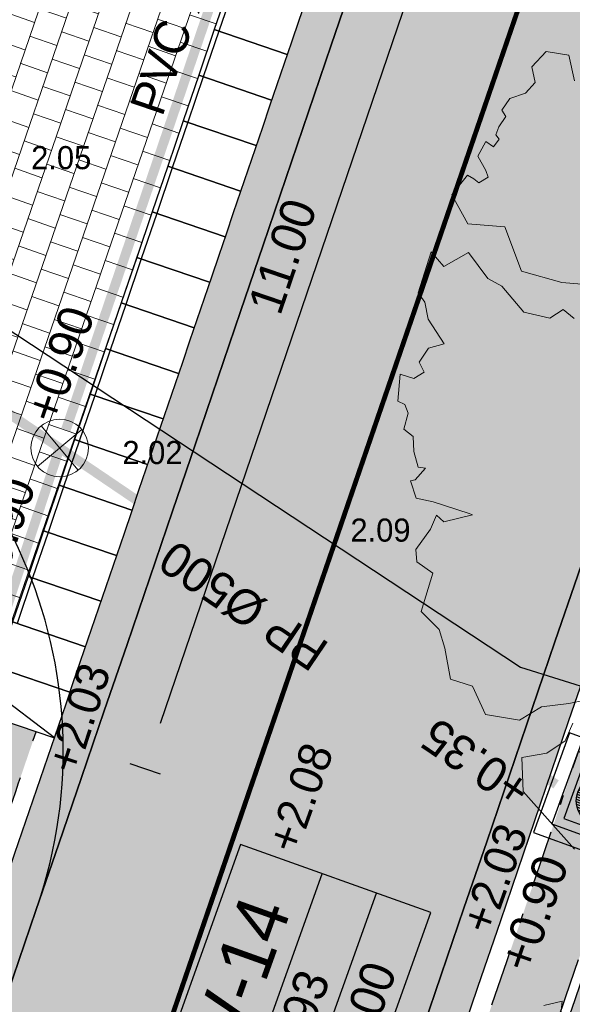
# Model space of a CAD drawing. Header units: metres. Extents: x 134157 to 138734, y 451157 to 455772.
# Tile 845 of 1056: x 136721 to 136727, y 454245 to 454255. Entities that reach past the tile are written whole.
import ezdxf
from ezdxf import colors
from ezdxf.entities.mleader import LeaderData, LeaderLine
from ezdxf.enums import TextEntityAlignment as Align
from ezdxf.math import Vec2, Vec3

# ---------------------------------------------------------------- set-up
doc = ezdxf.new("R2010")
doc.units = ezdxf.units.M
for name, pattern in [('CENTER__G5', [2.4, 1.5, -0.3, 0.3, -0.3]), ('DASHDOT__G2', [1.2, 0.6, -0.3, 0, -0.3]), ('HIDDEN', [9.524999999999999, 6.35, -3.175]), ('HIDDEN__G5', [1.125, 0.75, -0.375]), ('TR18X20__G2', [2.5999999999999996, 1, -0.4, 0, -0.4, 0, -0.4, 0, -0.4])]:
    doc.linetypes.add(name, pattern=pattern)
doc.layers.add('-DR-alg-hulplijnen', color=210, linetype='Continuous', plot=False)
doc.layers.add('-DR-alg-hulplijnen aandachtspunten', color=210, linetype='Continuous', plot=False)
doc.layers.add('-DR-alg-hulplijnen kantverharding asflast nieuwe fietsstraat', color=7, linetype='Continuous', true_color=0xff9429, plot=False)
for name, color, linetype, lineweight in [('-DR-bs-boom', 253, 'Continuous', 13), ('-DR-nw-rio-HWA 160 mm inlaat', 170, 'HIDDEN', 13), ('-DR-nw-vh-arc-dubbelklinkers inritten', 253, 'Continuous', 9), ('-DR-nw-vh-arc-tegels 300x300x45', 253, 'Continuous', 9)]:
    doc.layers.add(name, color=color, linetype=linetype, lineweight=lineweight)
for name, color, linetype in [('-DR-bs-rio-DWA Jutfaseweg', 253, 'Continuous'), ('-DR-bs-txt-hoogtemaat', 253, 'Continuous'), ('-DR-nw-maatvoering', 3, 'Continuous'), ('-DR-nw-rio-HWA 160', 170, 'CENTER__G5'), ('-DR-nw-rio-HWA 500 indicatief', 170, 'Continuous'), ('-DR-nw-rio-HWA putnummer @ 0.2', 170, 'Continuous'), ('-DR-nw-rio-HWA txt @ 0.2', 170, 'Continuous'), ('-DR-nw-rio-inspectieput', 2, 'Continuous'), ('-DR-nw-rio-putblock-deksel', 1, 'Continuous'), ('-DR-nw-rio-putblock-schacht', 2, 'Continuous'), ('-DR-nw-txt-hoogtemaat', 2, 'Continuous'), ('-DR-nw-vh-band 10x20 ob', 2, 'HIDDEN__G5'), ('-DR-nw-vh-band 18-20x25', 2, 'TR18X20__G2'), ('-DR-nw-vh-band 5-20x25', 2, 'DASHDOT__G2'), ('-DR-nw-vh-band inritband 800x180x500mm', 2, 'Continuous'), ('-DR-nw-vh-kantverharding', 3, 'Continuous')]:
    doc.layers.add(name, color=color, linetype=linetype)
doc.layers.add('-DR-nw-gr-arc-gras', color=7, linetype='Continuous', true_color=0xb5d5a4)
doc.layers.add('-DR-nw-vh-arc-asfalt fietsstraat rood', color=7, linetype='Continuous', lineweight=9, true_color=0xdfbfc7)
doc.layers.add('-DR-nw-vh-arc-sbs kf bruinrood rabat halfsteens', color=7, linetype='Continuous', lineweight=9, true_color=0xb88485)
doc.layers.add('-DR-nw-vh-arc-halfverharding stabilizer', color=7, linetype='Continuous', lineweight=9, true_color=0xe2e1c1, transparency=0.1)
doc.layers.add('-DR-nw-vh-kantverharding halfverharding stabilizer', color=7, linetype='Continuous', true_color=0xe2e1c1, transparency=0.1)
doc.styles.add('CE', font='txt', dxfattribs={"height": 1.8})
doc.styles.add('CiCom Engineering', font='txt', dxfattribs={"height": 1.8})
doc.styles.add('Drong', font='txt', dxfattribs={"height": 1.8})
doc.dimstyles.new('Drong', dxfattribs={"dimtxt": 1.8, "dimasz": 2.5, "dimexe": 0, "dimexo": 0, "dimgap": 0.9, "dimtad": 1, "dimzin": 0, "dimdsep": 46, "dimtxsty": 'Drong', "dimblk": 'dimblk-wit', "dimcen": 0, "dimse1": 1, "dimse2": 1, "dimclrd": 256, "dimclre": 1, "dimclrt": 7, "dimadec": 0, "dimazin": 0, "dimtfac": 1, "dimtmove": 0, "dimatfit": 3, "dimfxl": 1, "dimtolj": 1, "dimtzin": 0, "dimarcsym": 0})
pattern_1 = [(115.3356253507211, (136419.7180158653, 453326.2367068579), (-0.2236810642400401, -0.1059037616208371), [0.06, -0.187485]), (205.3356253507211, (136419.7180158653, 453326.2367068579), (0.1059037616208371, -0.22368106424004), [0.06, -0.187485])]

# ---------------------------------------------------------------- blocks, each defined once
blk = doc.blocks.new('Boom bestaand 1')
for points in [[(-0.4705966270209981, 0.1320260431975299), (-0.4840167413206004, 0.1397921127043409), (-0.4882547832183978, 0.1171998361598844)], [(-0.4169567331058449, -0.1934470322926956), (-0.4393239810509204, -0.1892550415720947), (-0.4502279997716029, -0.2060228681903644), (-0.4429587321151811, -0.2225112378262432), (-0.4293484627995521, -0.2253992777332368), (-0.4239762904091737, -0.2366267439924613), (-0.4254414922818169, -0.2510271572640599), (-0.418848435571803, -0.2612782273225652), (-0.4122553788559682, -0.2603019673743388), (-0.4066391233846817, -0.2695767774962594), (-0.4012669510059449, -0.2747023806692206), (-0.3966274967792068, -0.2734819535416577), (-0.3924762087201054, -0.2805602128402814), (-0.3993135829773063, -0.2847094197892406), (-0.3905228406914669, -0.2961809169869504), (-0.3763599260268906, -0.2947164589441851), (-0.3702552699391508, -0.2952046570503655), (-0.3690343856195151, -0.3047234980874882), (-0.3739181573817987, -0.307164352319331), (-0.3790460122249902, -0.3110695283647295), (-0.3685879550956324, -0.3301182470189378), (-0.3402060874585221, -0.3273904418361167), (-0.3249566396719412, -0.2991245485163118), (-0.2839884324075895, -0.301203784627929), (-0.2610645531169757, -0.2728350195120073), (-0.2463278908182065, -0.2450116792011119)], [(-0.2283163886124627, -0.2755626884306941), (-0.2392323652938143, -0.2810182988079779), (-0.2370492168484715, -0.2946571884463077), (-0.2506941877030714, -0.313205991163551), (-0.2790760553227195, -0.3219349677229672), (-0.2898422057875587, -0.3303738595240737), (-0.3172829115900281, -0.3367933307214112), (-0.3145534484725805, -0.3612149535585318), (-0.3303818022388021, -0.3661248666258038), (-0.3025457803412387, -0.3906749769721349), (-0.2927212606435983, -0.3884927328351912), (-0.2779845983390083, -0.3917659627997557), (-0.2528775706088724, -0.3874016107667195), (-0.2548309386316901, -0.4015582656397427), (-0.2470641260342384, -0.4137096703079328), (-0.2372707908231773, -0.4130346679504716), (-0.235920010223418, -0.4234984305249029), (-0.2440246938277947, -0.4329495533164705), (-0.2234253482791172, -0.4440884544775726), (-0.2183598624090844, -0.4397003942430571), (-0.2102551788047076, -0.4400378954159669), (-0.1991112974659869, -0.448814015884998), (-0.1899934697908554, -0.4440884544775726), (-0.1778364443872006, -0.4484763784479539), (-0.1639910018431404, -0.4505016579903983), (-0.1606139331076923, -0.4451010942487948), (-0.1548731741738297, -0.4572524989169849), (-0.1555486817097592, -0.4613030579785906), (-0.1400145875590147, -0.4626531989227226), (-0.1312346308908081, -0.4505016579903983), (-0.1096221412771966, -0.4258612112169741), (-0.1072582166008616, -0.4238359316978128), (-0.1116481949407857, -0.448814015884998), (-0.1194152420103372, -0.4525269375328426), (-0.1102974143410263, -0.4619780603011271), (-0.09917651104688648, -0.4806846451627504), (-0.0889794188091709, -0.4840821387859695), (-0.07470325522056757, -0.4752485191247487), (-0.04819058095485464, -0.4976722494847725), (-0.02779592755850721, -0.489518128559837), (-0.01080061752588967, -0.4915566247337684), (0.01571205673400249, -0.4976722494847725), (0.02862852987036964, -0.4827231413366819), (0.05582116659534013, -0.4820436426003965), (0.071993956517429, -0.4570290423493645), (0.06901628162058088, -0.4348673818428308), (0.07565379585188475, -0.4119102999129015), (0.07964846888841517, -0.3923569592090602)], [(0.09273351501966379, -0.4155685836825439), (0.1039107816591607, -0.4277820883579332), (0.107454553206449, -0.4465849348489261), (0.1024933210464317, -0.4680038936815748), (0.1298861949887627, -0.4784885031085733), (0.1932751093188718, -0.4575098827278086)]]:
    blk.add_lwpolyline(points)
blk = doc.blocks.new('*U25')
for points in [[(2.58047737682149, 7.572393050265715), (1.823238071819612, 7.830440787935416), (1.661958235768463, 7.357166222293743), (2.419197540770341, 7.099118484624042)], [(1.87056552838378, 7.814312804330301), (1.70928569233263, 7.341038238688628)], [(2.419197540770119, 7.099118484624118), (1.661958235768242, 7.357166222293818), (1.500678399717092, 6.883891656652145), (2.25791770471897, 6.625843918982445)], [(1.709285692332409, 7.341038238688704), (1.54800585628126, 6.867763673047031)], [(2.257917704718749, 6.62584391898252), (1.500678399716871, 6.883891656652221), (1.339398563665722, 6.410617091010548), (2.096637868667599, 6.152569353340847)], [(1.548005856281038, 6.867763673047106), (1.386726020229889, 6.394489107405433)], [(2.096637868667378, 6.152569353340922), (1.3393985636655, 6.410617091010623), (1.178118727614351, 5.93734252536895), (1.935358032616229, 5.679294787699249)], [(1.386726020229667, 6.394489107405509), (1.225446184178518, 5.921214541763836)], [(1.935358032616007, 5.679294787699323), (1.178118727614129, 5.937342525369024), (1.01683889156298, 5.464067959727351), (1.774078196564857, 5.20602022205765)], [(1.225446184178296, 5.921214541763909), (1.064166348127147, 5.447939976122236)], [(1.774078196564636, 5.206020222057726), (1.016838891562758, 5.464067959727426), (0.8555590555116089, 4.990793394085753), (1.612798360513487, 4.732745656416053)], [(1.064166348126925, 5.447939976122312), (0.9028865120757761, 4.974665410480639)], [(1.612798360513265, 4.732745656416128), (0.8555590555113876, 4.990793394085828), (0.6942792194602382, 4.517518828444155), (1.451518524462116, 4.259471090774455)], [(0.9028865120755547, 4.974665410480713), (0.7416066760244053, 4.50139084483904)], [(1.451518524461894, 4.259471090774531), (0.6942792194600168, 4.51751882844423), (0.5329993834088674, 4.044244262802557), (1.290238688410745, 3.786196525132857)], [(0.741606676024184, 4.501390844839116), (0.5803268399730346, 4.028116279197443)], [(1.290238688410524, 3.786196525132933), (0.532999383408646, 4.044244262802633), (0.3717195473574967, 3.57096969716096), (1.128958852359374, 3.31292195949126)], [(0.5803268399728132, 4.028116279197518), (0.4190470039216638, 3.554841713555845)], [(1.128958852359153, 3.312921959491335), (0.3717195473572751, 3.570969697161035), (0.2104397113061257, 3.097695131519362), (0.9676790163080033, 2.839647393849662)], [(0.4190470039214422, 3.55484171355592), (0.2577671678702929, 3.081567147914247)], [(0.967679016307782, 2.839647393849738), (0.2104397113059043, 3.097695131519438), (0.04915987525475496, 2.624420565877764), (0.8063991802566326, 2.366372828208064)], [(0.2577671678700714, 3.081567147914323), (0.0964873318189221, 2.60829258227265)], [(0.8063991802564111, 2.36637282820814), (0.04915987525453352, 2.624420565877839), (-0.1121199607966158, 2.151146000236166), (0.6451193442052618, 1.893098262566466)], [(0.09648733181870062, 2.608292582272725), (-0.0647925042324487, 2.135018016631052)], [(0.6451193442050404, 1.893098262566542), (-0.1121199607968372, 2.151146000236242), (-0.2733997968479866, 1.677871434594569), (0.4838395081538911, 1.419823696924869)], [(-0.06479250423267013, 2.135018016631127), (-0.2260723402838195, 1.661743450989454)], [(0.4838395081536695, 1.419823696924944), (-0.2733997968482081, 1.677871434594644), (-0.4346796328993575, 1.204596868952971), (0.3225596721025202, 0.946549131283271)], [(-0.226072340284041, 1.661743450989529), (-0.3873521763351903, 1.188468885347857)], [(0.3225596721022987, 0.9465491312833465), (-0.4346796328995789, 1.204596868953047), (-0.5959594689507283, 0.7313223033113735), (0.1612798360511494, 0.4732745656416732)], [(0.1612798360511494, 0.4732745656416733), (-0.5959594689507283, 0.7313223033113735), (-0.7572393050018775, 0.2580477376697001), (1.48897709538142e-16, 1.566485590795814e-17)], [(0, 1.83697019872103e-16), (-0.6292719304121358, 0.4785570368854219), (-0.548632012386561, 0.7151943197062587)]]:
    blk.add_lwpolyline(points)
blk = doc.blocks.new('*U569')
at = {"style": 'Drong'}
blk.add_attdef('BOBR', text='', height=1.799999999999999, rotation=75.55082592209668, dxfattribs=at).set_placement((9.899333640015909, 38.41844298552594), align=Align.BOTTOM_RIGHT)
blk.add_attdef('MATERIAAL', text='', height=1.799999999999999, rotation=75.55082592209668, dxfattribs=at).set_placement((0, 0), align=Align.BOTTOM_CENTER)
blk.add_attdef('BOBL', text='', height=1.799999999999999, rotation=75.55082592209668, dxfattribs=at).set_placement((-4.406448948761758, -17.10104072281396), align=Align.BOTTOM_LEFT)
blk = doc.blocks.new('*U564')
at = {"color": 0}
blk.add_lwpolyline([(-8.027079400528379, 0), (8.027079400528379, 0), (8.027079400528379, 10.5), (-8.027079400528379, 10.5)], close=True, dxfattribs=at)
for points in [[(-8.027079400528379, 6), (8.027079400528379, 6)], [(-8.027079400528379, 3), (8.027079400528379, 3)]]:
    blk.add_lwpolyline(points, dxfattribs=at)
at = {"style": 'CiCom Engineering'}
for tag, height, p in [('PUTNUMMER', 2.75, (0, 6.868949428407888)), ('MAAIVELD', 1.8, (0, 3.751255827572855)), ('AFMETING', 1.8, (0, 0.6345319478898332))]:
    blk.add_attdef(tag, text='', height=height, dxfattribs=at).set_placement(p, align=Align.CENTER)
blk = doc.blocks.new('Inlaat')
for points in [[(-0.07071067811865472, 0.07071067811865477), (0.07071067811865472, -0.07071067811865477)], [(0.07071067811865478, 0.07071067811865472), (-0.07071067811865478, -0.07071067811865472)]]:
    blk.add_lwpolyline(points)
at = {"linetype": 'Continuous'}
blk.add_circle((0, 0), 0.1, dxfattribs=at)
blk = doc.blocks.new('dimblk-wit')
at = {"color": 7}
blk.add_line((2.842170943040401e-14, -0.3333333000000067), (-2.842170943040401e-14, 0.3333333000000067), dxfattribs=at)
blk.add_solid([(0, 0), (-0.7999999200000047, 0.1999999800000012), (-0.7999999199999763, -0.1999999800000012)], dxfattribs=at)
blk = doc.blocks.new('*D799')
at = {"layer": '-DR-nw-maatvoering', "lineweight": -2, "transparency": 16777216}
blk.add_line((136722.5379099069, 454248.0183143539), (136725.763506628, 454257.483805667), dxfattribs=at)
at = {"layer": 'Defpoints', "color": 0, "transparency": 16777216}
for p in [(136724.9824080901, 454258.2782186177), (136725.9247864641, 454257.9570802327), (136721.4342516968, 454247.8661781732)]:
    blk.add_point(p, dxfattribs=at)
at = {"layer": '-DR-nw-maatvoering', "lineweight": -2, "transparency": 16777216, "xscale": 0.5, "yscale": 0.5, "zscale": 0.5}
for p, rotation in [((136725.924786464, 454257.9570802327), 71.18220616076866), ((136722.3766300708, 454247.5450397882), 251.1822061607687)]:
    blk.add_blockref('dimblk-wit', p, dxfattribs=dict(at, rotation=rotation))
at = {"layer": '-DR-nw-maatvoering', "color": 7, "transparency": 16777216, "insert": (136723.8064556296, 454252.868372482), "char_height": 0.36, "attachment_point": 5, "rotation": 71.18220616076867, "style": 'Drong'}
blk.add_mtext('\\A1;11.00', dxfattribs=at)
blk = doc.blocks.new('*U2066')
at = {"layer": '-DR-nw-rio-putblock-deksel', "color": 0, "ltscale": 0.5}
for p, q in [((-0.1477255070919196, 0.1493380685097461), (-0.1473761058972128, 0.2137042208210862)), ((-0.1231045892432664, 0.1244483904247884), (-0.1225377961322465, 0.2288621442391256)), ((-0.0984836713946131, 0.09955871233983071), (-0.0977184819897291, 0.240520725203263)), ((-0.07386275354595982, 0.07466903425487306), (-0.07291546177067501, 0.2491776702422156)), ((-0.04924183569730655, 0.04977935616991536), (-0.04812704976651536, 0.2551435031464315)), ((-0.02462091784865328, 0.02488967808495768), (-0.02335221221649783, 0.258608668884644)), ((0, 0), (0.001409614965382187, 0.2596770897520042)), ((0.02488727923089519, 0.02417900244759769), (0.02615861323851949, 0.258382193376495)), ((0.04977695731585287, 0.04879992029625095), (0.05089460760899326, 0.2546917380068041)), ((0.07466663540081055, 0.07342083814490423), (0.07561704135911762, 0.2485031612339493)), ((0.09955631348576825, 0.09804175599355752), (0.1003248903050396, 0.2396277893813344)), ((0.1244459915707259, 0.1226626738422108), (0.1250164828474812, 0.227757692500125)), ((0.1493356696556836, 0.1472835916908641), (0.1496891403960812, 0.2123994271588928)), ((-0.1845535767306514, -0.1830002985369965), (0.1849930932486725, 0.1825559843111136)), ((-0.182558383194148, 0.1845511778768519), (0.1829978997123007, -0.1849954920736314)), ((-0.172346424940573, 0.1742277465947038), (-0.1722379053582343, 0.1942190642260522)), ((0.1742253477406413, 0.1719045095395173), (0.1743384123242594, 0.1927330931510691)), ((-0.1003263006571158, -0.2398875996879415), (-0.09956111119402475, -0.09892558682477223)), ((-0.07561872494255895, -0.2488133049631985), (-0.07467143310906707, -0.07430466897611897)), ((-0.05089654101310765, -0.2550478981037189), (-0.04978175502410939, -0.04968375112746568)), ((-0.02616078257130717, -0.2587818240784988), (-0.02489207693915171, -0.0250628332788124)), ((-0.00141201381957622, -0.2601190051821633), (-2.398854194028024e-06, -0.0004419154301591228)), ((0.02334958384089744, -0.2590928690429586), (0.02462091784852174, -0.02488967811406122)), ((0.04812418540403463, -0.255671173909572), (0.04924183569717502, -0.0497793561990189)), ((0.07291234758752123, -0.2497513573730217), (0.07386275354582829, -0.0746690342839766)), ((0.0977150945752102, -0.2411447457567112), (0.09848367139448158, -0.09955871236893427)), ((-0.1743386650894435, -0.1927796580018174), (-0.1742301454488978, -0.1727883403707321)), ((-0.1496898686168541, -0.2125335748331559), (-0.1493404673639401, -0.1481674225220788)), ((-0.1250175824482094, -0.2279602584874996), (-0.1244507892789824, -0.1235465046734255)), ((0.1225340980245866, -0.2295434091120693), (0.1231045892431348, -0.124448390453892)), ((0.1473720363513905, -0.2144539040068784), (0.1477255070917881, -0.1493380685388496)), ((0.1722333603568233, -0.195056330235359), (0.1723464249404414, -0.1742277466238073))]:
    blk.add_line(p, q, dxfattribs=at)
at = {"layer": '-DR-nw-rio-putblock-deksel', "color": 0}
blk.add_lwpolyline([(0.3037240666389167, -0.3064989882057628), (0.3064809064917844, 0.3034947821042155), (-0.303512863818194, 0.3062516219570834), (-0.3062697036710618, -0.303742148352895)], close=True, dxfattribs=at)
at = {"layer": '-DR-nw-rio-putblock-deksel', "color": 0, "ltscale": 0.5}
blk.add_circle((0.0002197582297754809, -0.0002221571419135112), 0.2599019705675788, dxfattribs=at)
at = {"layer": '-DR-nw-rio-putblock-schacht', "color": 0}
for points in [[(0.5473162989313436, -0.5526706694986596), (0.5526706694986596, 0.5473162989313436), (-0.5473162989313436, 0.5526706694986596), (-0.5526706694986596, -0.5473162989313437)], [(0.3980482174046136, -0.4019423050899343), (0.4019423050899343, 0.3980482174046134), (-0.3980482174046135, 0.4019423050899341), (-0.4019423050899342, -0.3980482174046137)]]:
    blk.add_lwpolyline(points, close=True, dxfattribs=at)
blk = doc.blocks.new('*U2259')
at = {"style": 'Drong'}
blk.add_attdef('BOBR', text='', height=1.799999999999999, rotation=0.6095926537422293, dxfattribs=at).set_placement((30.51633105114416, 0.3246876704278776), align=Align.BOTTOM_RIGHT)
blk.add_attdef('BOBL', text='', height=1.799999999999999, rotation=0.6095926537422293, dxfattribs=at).set_placement((-22.63554078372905, -0.240837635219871), align=Align.BOTTOM_LEFT)
blk.add_attdef('MATERIAAL', text='', height=1.799999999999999, rotation=0.6095926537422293, dxfattribs=at).set_placement((-1.778618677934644e-15, 2.031330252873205e-16), align=Align.BOTTOM_CENTER)
blk = doc.blocks.new('*U2260')
at = {"style": 'Drong'}
blk.add_attdef('BOBR', text='', height=1.799999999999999, rotation=1.369938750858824, dxfattribs=at).set_placement((49.1822442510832, 1.176168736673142), align=Align.BOTTOM_RIGHT)
blk.add_attdef('MATERIAAL', text='', height=1.799999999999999, rotation=1.369938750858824, dxfattribs=at).set_placement((-1.781157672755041e-15, 1.795125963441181e-16), align=Align.BOTTOM_CENTER)
blk.add_attdef('BOBL', text='', height=1.799999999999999, rotation=1.369938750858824, dxfattribs=at).set_placement((-22.63035171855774, -0.541193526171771), align=Align.BOTTOM_LEFT)
blk = doc.blocks.new('*U2261')
at = {"style": 'Drong'}
blk.add_attdef('BOBR', text='', height=1.799999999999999, rotation=0.8382370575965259, dxfattribs=at).set_placement((21.8318067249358, 0.3194220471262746), align=Align.BOTTOM_RIGHT)
blk.add_attdef('BOBL', text='', height=1.799999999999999, rotation=0.8382370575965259, dxfattribs=at).set_placement((-22.63439946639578, -0.3311648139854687), align=Align.BOTTOM_LEFT)
blk.add_attdef('MATERIAAL', text='', height=1.799999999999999, rotation=0.8382370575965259, dxfattribs=at).set_placement((-1.779415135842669e-15, 1.960336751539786e-16), align=Align.BOTTOM_CENTER)

msp = doc.modelspace()

# ---------------------------------------------------------------- hatches: boundary and pattern name
at = {"layer": '-DR-nw-gr-arc-gras', "transparency": 33554687}
h = msp.add_hatch(dxfattribs=at)
h.set_pattern_fill('AGR-BOLLEN', color=256, scale=0.1, pattern_type=2)
h.set_pattern_definition(pattern_1)
edge = h.paths.add_edge_path()
edge.add_arc((-7000776.809524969, 3043164.567559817), 7592527.997363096, 340.0567505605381, 340.0572256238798)
edge.add_line((136455.7815594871, 453494.2542758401), (136455.1236032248, 453494.4934109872))
edge.add_arc((380495.2223584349, 364992.5484406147), 259592.3035530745, 160.0666568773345, 160.0804453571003)
edge.add_line((136433.832290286, 453435.7615323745), (136433.813485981, 453435.768343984))
edge.add_line((136433.813485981, 453435.768343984), (136432.1794965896, 453431.2550945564))
edge.add_line((136432.1794965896, 453431.2550945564), (136432.198303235, 453431.2482893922))
edge.add_line((136432.198303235, 453431.2482893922), (136431.6776287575, 453429.8696050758))
edge.add_line((136431.6776287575, 453429.8696050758), (136432.3363505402, 453429.6312341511))
edge.add_line((136432.3363505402, 453429.6312341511), (136434.3092713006, 453435.0765756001))
h = msp.add_hatch(dxfattribs=at)
h.set_pattern_fill('AGR-BOLLEN', color=256, scale=0.1, pattern_type=2)
h.set_pattern_definition(pattern_1)
edge = h.paths.add_edge_path()
edge.add_line((136644.2753070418, 454017.4218487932), (136643.9350728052, 454016.4814706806))
edge.add_line((136643.9350728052, 454016.4814706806), (136643.8839339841, 454016.3403207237))
edge.add_line((136643.8839339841, 454016.3403207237), (136644.542212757, 454016.1016536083))
edge.add_arc((1711333.983143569, -116117.4265426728), 1674723.581774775, 160.0956720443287, 160.096657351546, ccw=False)
edge.add_line((136654.3469492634, 454043.1812754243), (136653.6888597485, 454043.419891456))
edge.add_line((136653.6888597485, 454043.419891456), (136653.6378049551, 454043.2789838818))
edge.add_line((136653.6378049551, 454043.2789838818), (136653.2975354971, 454042.3386559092))
edge.add_line((136653.2975354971, 454042.3386559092), (136644.2753070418, 454017.4218487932))
h = msp.add_hatch(dxfattribs=at)
h.set_pattern_fill('AGR-BOLLEN', color=256, scale=0.1, pattern_type=2)
h.set_pattern_definition(pattern_1)
h.paths.add_polyline_path([(136767.0671029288, 454353.6105987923), (136793.6153252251, 454437.6854462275, -0.4133423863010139), (136794.8671885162, 454438.3388126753), (136795.1654635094, 454439.2932926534, 0.4133423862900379), (136792.6617369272, 454437.9865597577), (136766.1238969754, 454353.9445918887), (136752.3015713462, 454318.8078778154, -0.00463030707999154), (136725.9012828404, 454239.6212513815), (136726.8466477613, 454239.2952357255, 0.004628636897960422), (136753.2435519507, 454318.4707698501)])
h = msp.add_hatch(dxfattribs=at)
h.set_pattern_fill('AGR-BOLLEN', color=256, scale=0.1, pattern_type=2)
h.set_pattern_definition(pattern_1)
edge = h.paths.add_edge_path()
edge.add_line((136723.7352925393, 454236.401014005), (136723.0731521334, 454236.6297234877))
edge.add_arc((132642.377462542, 455643.5166958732), 4316.411503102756, 340.9775245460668, 341.2594785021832)
edge.add_line((136729.9470400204, 454256.7278823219), (136730.6098374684, 454256.5026197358))
edge.add_arc((132553.2524697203, 455673.8900827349), 4411.269862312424, 340.9818651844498, 341.2578012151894, ccw=False)
at = {"layer": '-DR-nw-vh-arc-asfalt fietsstraat rood', "transparency": 33554687}
h = msp.add_hatch(color=256, dxfattribs=at)
h.dxf.hatch_style = 1
edge = h.paths.add_edge_path()
edge.add_line((136621.1191711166, 453955.2346702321), (136699.219600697, 454170.9217985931))
edge.add_arc((132463.7408879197, 455704.5910048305), 4504.600000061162, 340.0946501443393, 342.4755033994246)
edge.add_line((136759.2747347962, 454348.1949966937), (136783.3161431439, 454424.331082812))
edge.add_line((136783.3161431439, 454424.331082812), (136779.3110722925, 454425.5957596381))
edge.add_line((136779.3110722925, 454425.5957596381), (136755.2696639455, 454349.4596735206))
edge.add_arc((132463.7408877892, 455704.5910048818), 4500.400000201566, 340.09465014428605, 342.4755033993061, ccw=False)
edge.add_line((136695.2705240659, 454172.3517614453), (136617.1700944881, 453956.6646330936))
edge.add_line((136617.1700944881, 453956.6646330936), (136621.1191711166, 453955.2346702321))
at = {"layer": '-DR-nw-vh-arc-dubbelklinkers inritten'}
h = msp.add_hatch(dxfattribs=at)
h.set_pattern_fill('AVH-TEGEL_200X200_HALFST', color=256, scale=1.5, angle=161, pattern_type=2)
h.set_pattern_definition([(161, (0, 0), (-0.3324907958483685, -0.04415734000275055), [0.3, -0.3]), (251, (0, 0), (0.2836555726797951, -0.097670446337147), [])])
h.paths.add_polyline_path([(136723.2574897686, 454255.6966189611), (136723.4187696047, 454256.1698935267), (136723.5800494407, 454256.6431680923), (136723.7413292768, 454257.1164426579), (136723.9026091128, 454257.5897172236), (136724.0638889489, 454258.0629917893), (136724.2249754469, 454258.5356990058), (136724.2890111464, 454258.7245376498), (136716.8054608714, 454258.7430997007), (136716.7245185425, 454258.5602108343), (136716.5234583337, 454258.1024174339), (136716.3223981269, 454257.644624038), (136716.1213379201, 454257.1868306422), (136715.9202777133, 454256.7290372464), (136715.7192175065, 454256.2712438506), (136715.5181572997, 454255.8134504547), (136715.317097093, 454255.355657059), (136715.1160368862, 454254.8978636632), (136714.9149766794, 454254.4400702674), (136714.7139164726, 454253.9822768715), (136714.6817468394, 454253.909029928), (136717.2650942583, 454252.7744387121), (136716.4872736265, 454251.00338112), (136720.6770123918, 454248.1242259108), (136720.8382922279, 454248.5975004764), (136720.9995720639, 454249.0707750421), (136721.1608518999, 454249.5440496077), (136721.322131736, 454250.0173241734), (136721.4834115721, 454250.490598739), (136721.6446914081, 454250.9638733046), (136721.8059712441, 454251.4371478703), (136721.9672510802, 454251.9104224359), (136722.1285309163, 454252.3836970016), (136722.2898107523, 454252.8569715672), (136722.4510905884, 454253.3302461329), (136722.6123704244, 454253.8035206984), (136722.7736502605, 454254.2767952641), (136722.9349300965, 454254.7500698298), (136723.0962099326, 454255.2233443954)])
at = {"layer": '-DR-nw-vh-arc-halfverharding stabilizer'}
h = msp.add_hatch(dxfattribs=at)
h.set_pattern_fill('GRAVEL', color=256, scale=0.03)
h.set_pattern_definition([(228.0127875, (0.54864, 0.7619999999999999), (-6.096000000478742, -6.857999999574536), [0.102516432, -10.1491450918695]), (184.969741, (0.4800599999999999, 0.6858), (9.143999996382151, 0.7620000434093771), [0.175921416, -17.41621466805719]), (132.5104471, (0.3048, 0.6705599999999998), (7.620000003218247, -8.381999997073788), [0.124044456, -12.28041683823]), (267.273689, (0.00762, 0.4800599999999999), (0.7620000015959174, 15.23999999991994), [0.160201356, -15.8599312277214]), (292.83365418, (0, 0.32004), (-3.810000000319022, 9.143999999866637), [0.15709011, -15.5519423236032]), (357.2736889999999, (0.06096, 0.17526), (-15.23999999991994, 0.7620000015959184), [0.160201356, -15.8599312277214]), (37.69424047, (0.22098, 0.16764), (-9.905999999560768, -7.620000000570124), [0.211858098, -20.9739345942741]), (72.25532837, (0.38862, 0.29718), (5.334000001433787, 16.76399999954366), [0.200015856, -19.8015769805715]), (121.42956562, (0.4495799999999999, 0.48768), (-6.096000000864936, 9.905999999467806), [0.1607439, -15.9136637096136]), (175.2363583, (0.36576, 0.6248400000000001), (8.381999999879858, -0.7620000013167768), [0.183513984, -8.992181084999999]), (222.3974378, (0.18288, 0.64008), (-9.143999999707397, -8.382000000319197), [0.237323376, -23.4950317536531]), (138.81407483, (0.7619999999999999, 0.47244), (-5.333999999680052, 4.572000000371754), [0.08100136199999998, -8.0191697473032]), (171.4692344, (0.70104, 0.52578), (9.906000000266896, -1.523999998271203), [0.154104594, -15.256391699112]), (225, (0.54864, 0.54864), (-1.06581410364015e-16, -0.7620000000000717), [0.107762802, -0.9698679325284]), (203.19859051, (0.4953, 0.64008), (3.810000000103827, 1.5239999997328), [0.05803239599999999, -5.745186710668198]), (291.80140949, (0.44196, 0.61722), (-0.7620000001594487, 2.285999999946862), [0.082069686, -4.021425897]), (30.96375653, (0.47244, 0.5410200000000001), (2.286000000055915, 1.523999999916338), [0.133295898, -4.309889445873]), (161.56505118, (0.5867399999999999, 0.6096), (1.524000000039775, -0.761999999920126), [0.096386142, -2.3132694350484]), (16.389540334, (0, 0.61722), (7.620000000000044, 2.286000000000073), [0.1350264, -13.3676480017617]), (70.34617594, (0.12954, 0.65532), (-3.048000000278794, -8.381999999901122), [0.113279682, -11.21466470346]), (293.19859051, (0.5867399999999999, 0.7619999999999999), (-1.523999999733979, 3.810000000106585), [0.11606403, -5.687155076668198]), (343.6104596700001, (0.6324599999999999, 0.65532), (-7.620000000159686, 2.285999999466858), [0.1350264, -13.367648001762]), (339.44395478, (0, 0.14478), (-3.809999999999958, 1.524000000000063), [0.1302105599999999, -6.3803202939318]), (294.7751406, (0.12192, 0.09906), (-3.810000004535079, 8.381999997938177), [0.109101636, -10.801078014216]), (66.80140949, (0.59436, 0), (1.523999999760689, 3.810000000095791), [0.11606403, -5.687155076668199]), (17.35402464, (0.64008, 0.10668), (-9.905999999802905, -3.048000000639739), [0.127734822, -12.64571279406]), (69.44395478, (0.22098, 0), (-1.524000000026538, -3.809999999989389), [0.06510527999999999, -6.445425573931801]), (101.309932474, (0.54864, 0), (-0.7620000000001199, 3.048000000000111), [0.03885437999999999, -3.8465984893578]), (165.963756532, (0.5410200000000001, 0.0381), (2.285999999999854, -0.7619999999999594), [0.15709011, -2.9847163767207]), (186.00900596, (0.38862, 0.0762), (7.61999999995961, 0.762000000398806), [0.1455801, -14.4124094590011]), (303.69006753, (0.47244, 0.47244), (-0.7620000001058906, 1.523999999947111), [0.109897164, -2.637532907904]), (353.15722659, (0.5334, 0.3809999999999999), (12.9540000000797, -1.523999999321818), [0.191867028, -18.9948027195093]), (60.9453959, (0.7239, 0.35814), (-3.048000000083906, -5.333999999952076), [0.078452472, -7.766817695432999]), (90, (0.7619999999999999, 0.42672), (-0.7619999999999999, 0.7619999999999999), [0.04572, -0.7162799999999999]), (120.25643716, (0.37338, 0.09906), (3.047999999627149, -5.334000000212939), [0.105860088, -10.48018223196]), (48.01278749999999, (0.32004, 0.1905), (6.096000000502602, 6.857999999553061), [0.205032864, -10.0466286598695]), (0, (0.4572, 0.3429), (0.7619999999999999, 0.7619999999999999), [0.19812, -0.5638799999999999]), (325.3048465, (0.65532, 0.3429), (7.620000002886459, -5.333999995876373), [0.120482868, -11.927795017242]), (254.0546040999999, (0.75438, 0.27432), (-0.761999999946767, -3.048000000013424), [0.110948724, -5.4364950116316]), (207.64597536, (0.7239, 0.16764), (-14.478000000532, -7.619999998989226), [0.18064353, -17.8837393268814]), (175.42607874, (0.5638799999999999, 0.08381999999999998), (-9.905999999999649, 0.7619999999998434), [0.191108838, -18.919753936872])])
edge = h.paths.add_edge_path()
edge.add_arc((132463.7408877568, 455704.591004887), 4506.900000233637, 341.0313700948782, 341.4496691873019)
edge.add_line((136736.4829008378, 454270.7767554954), (136735.6296607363, 454271.0630793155))
edge.add_arc((132463.7408883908, 455704.5910046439), 4505.999999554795, 341.2904380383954, 341.44966918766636, ccw=False)
edge.add_line((136731.6292403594, 454259.1965909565), (136731.210215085, 454257.9615266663))
edge.add_line((136731.210215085, 454257.9615266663), (136731.0681838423, 454258.0097669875))
edge.add_line((136731.0681838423, 454258.0097669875), (136730.4611383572, 454258.2429379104))
edge.add_line((136730.4611383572, 454258.2429379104), (136729.9791420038, 454256.8224873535))
edge.add_line((136729.9791420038, 454256.8224873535), (136730.7366856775, 454256.5651405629))
edge.add_arc((132569.8976888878, 455668.2189760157), 4393.785123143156, 341.0299553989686, 341.2593930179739, ccw=False)
edge.add_line((136725.050454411, 454239.9146654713), (136725.9012828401, 454239.6212513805))
at = {"layer": '-DR-nw-vh-arc-sbs kf bruinrood rabat halfsteens', "transparency": 33554687}
h = msp.add_hatch(color=256, dxfattribs=at)
h.dxf.hatch_style = 1
edge = h.paths.add_edge_path()
edge.add_arc((132463.740887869, 455704.591004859), 4500.400000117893, 340.6405330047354, 340.9609252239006)
edge.add_line((136717.9524628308, 454236.5024392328), (136717.5745924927, 454236.6336435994))
edge.add_arc((8236.309871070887, 498800.6098589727), 135990.3796617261, 340.860633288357, 340.8707975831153, ccw=False)
edge.add_line((136709.6669031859, 454213.841715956), (136709.4779428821, 454213.377972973))
edge.add_line((136709.4779428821, 454213.377972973), (136709.3002212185, 454212.8720768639))
edge.add_line((136709.3002212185, 454212.8720768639), (136709.6765894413, 454212.7363942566))
h = msp.add_hatch(color=256, dxfattribs=at)
h.dxf.hatch_style = 1
edge = h.paths.add_edge_path()
edge.add_line((136725.7854491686, 454260.6475648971), (136724.9830394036, 454258.280067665))
edge.add_arc((132463.740887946, 455704.5910045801), 4499.999999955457, 341.1121595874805, 341.25224084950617, ccw=False)
edge.add_line((136721.4342516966, 454247.8661781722), (136720.9471412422, 454246.4453482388))
edge.add_line((136720.9471412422, 454246.4453482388), (136720.7850172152, 454245.9724561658))
edge.add_arc((133012.1391450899, 455515.680805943), 3919.976211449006, 340.95628239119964, 341.1006214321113, ccw=False)
edge.add_line((136717.574613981, 454236.6337058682), (136717.952462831, 454236.5024392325))
edge.add_arc((132463.7408878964, 455704.5910047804), 4500.400000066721, 340.9609252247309, 341.4496691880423)
edge.add_line((136730.3206112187, 454272.8446497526), (136729.9412172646, 454272.9719638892))
edge.add_line((136729.9412172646, 454272.9719638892), (136729.9406495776, 454272.9702803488))
edge.add_arc((132711.5781326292, 455621.0947441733), 4238.475774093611, 341.2780874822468, 341.45386055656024, ccw=False)
edge.add_arc((136725.3119083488, 454260.8080607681), 0.4999998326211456, 341.2770816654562, 341.45488892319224, ccw=False)
h = msp.add_hatch(color=256, dxfattribs=at)
h.dxf.hatch_style = 1
h.paths.add_polyline_path([(136723.4869264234, 454238.4434379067, 0.001069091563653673), (136729.7177393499, 454256.6730155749), (136729.3389622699, 454256.801576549, -0.001271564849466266), (136721.9199899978, 454235.1244706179), (136722.2978497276, 454234.9932355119), (136722.2980190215, 454234.9931100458), (136722.917257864, 454236.7893681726)])
at = {"layer": '-DR-nw-vh-arc-tegels 300x300x45'}
h = msp.add_hatch(dxfattribs=at)
h.set_pattern_fill('AVH-TEGEL_200X200_HALFST', color=256, scale=2, angle=71, pattern_type=2)
h.set_pattern_definition([(71, (0, 0), (-0.05887645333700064, 0.443321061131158), [0.4, -0.4]), (161, (0, 0), (-0.1302272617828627, -0.3782074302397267), [])])
h.paths.add_polyline_path([(136702.9803322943, 454211.9040914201), (136701.6115283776, 454212.5073190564), (136702.5231791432, 454214.5759761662), (136704.1702485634, 454215.2731679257), (136714.6531152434, 454247.01686207), (136714.7551152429, 454247.0608620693), (136713.9271152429, 454248.830862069), (136713.7221152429, 454248.9648620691), (136714.9197492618, 454251.6918131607), (136716.4872736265, 454251.00338112), (136720.6770123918, 454248.1242259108), (136721.2447042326, 454247.9299960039), (136720.7586265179, 454246.510069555), (136720.474165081, 454246.6075010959), (136720.3769238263, 454246.3236981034), (136718.5801745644, 454246.9393299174), (136707.3129538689, 454214.4561513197), (136709.1055882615, 454213.8267553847), (136709.0062055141, 454213.5436951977), (136708.723008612, 454213.6426885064), (136708.1599713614, 454212.0386345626), (136708.0942091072, 454211.8512785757)])

# ---------------------------------------------------------------- linework, layer by layer
at = {"layer": '-DR-alg-hulplijnen', "flags": 128}
msp.add_lwpolyline([(136716.2841217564, 454255.1894728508), (136726.2768524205, 454248.601470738), (136727.4721517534, 454248.2252027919)], dxfattribs=at)
at = {"layer": '-DR-alg-hulplijnen'}
msp.add_arc((136716.5253953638, 454247.7296202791), 5, 341.0902593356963, 66.08748400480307, dxfattribs=at)
at = {"layer": '-DR-alg-hulplijnen kantverharding asflast nieuwe fietsstraat'}
for points in [[(136782.1872382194, 454454.7183996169), (136782.7811478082, 454444.4882891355, -0.09121424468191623), (136782.1101864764, 454439.1022242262), (136779.3721577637, 454430.4312351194, 0.08061157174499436), (136779.1407305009, 454428.8462188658), (136779.1650810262, 454427.3139419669, -0.08061157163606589), (136778.9336537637, 454425.7289257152), (136779.3110722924, 454425.595759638), (136755.2696639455, 454349.4596735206, -0.01038880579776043), (136695.2705240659, 454172.3517614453), (136617.170094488, 453956.6646330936), (136616.793991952, 453956.8008200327, -0.01664357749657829), (136615.5574884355, 453953.711278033), (136612.5988155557, 453946.9774368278)], [(136782.1872382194, 454454.7183996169), (136782.7811478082, 454444.4882891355, -0.09121424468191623), (136782.1101864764, 454439.1022242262), (136779.3721577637, 454430.4312351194, 0.08061157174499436), (136779.1407305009, 454428.8462188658), (136779.1650810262, 454427.3139419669, -0.08061157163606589), (136778.9336537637, 454425.7289257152), (136779.3110722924, 454425.595759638), (136755.2696639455, 454349.4596735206, -0.01038880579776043), (136695.2705240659, 454172.3517614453), (136617.170094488, 453956.6646330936), (136616.793991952, 453956.8008200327, -0.01664357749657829), (136615.5574884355, 453953.711278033), (136612.5988155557, 453946.9774368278)], [(136795.3186191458, 454446.8927752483, -0.1133395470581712), (136791.4409132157, 454440.3456031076), (136791.3770963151, 454440.278100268, 0.1125669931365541), (136788.0051475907, 454434.5237714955), (136786.0472758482, 454428.3234404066, -0.08061157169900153), (136785.3264985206, 454426.8929456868), (136784.4183557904, 454425.6411321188, 0.08061144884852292), (136783.6975791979, 454424.2106397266), (136783.3161431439, 454424.331082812), (136759.2747347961, 454348.1949966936, -0.01038880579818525), (136699.219600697, 454170.9217985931), (136621.1191711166, 453955.2346702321), (136621.4952736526, 453955.0984832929, 0.01664357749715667), (136620.467022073, 453951.9335331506), (136618.8898399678, 453946.4661328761, -0.01664357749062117)], [(136795.3186191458, 454446.8927752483, -0.1133395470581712), (136791.4409132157, 454440.3456031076), (136791.3770963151, 454440.278100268, 0.1125669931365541), (136788.0051475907, 454434.5237714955), (136786.0472758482, 454428.3234404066, -0.08061157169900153), (136785.3264985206, 454426.8929456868), (136784.4183557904, 454425.6411321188, 0.08061144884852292), (136783.6975791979, 454424.2106397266), (136783.3161431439, 454424.331082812), (136759.2747347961, 454348.1949966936, -0.01038880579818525), (136699.219600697, 454170.9217985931), (136621.1191711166, 453955.2346702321), (136621.4952736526, 453955.0984832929, 0.01664357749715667), (136620.467022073, 453951.9335331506), (136618.8898399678, 453946.4661328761, -0.01664357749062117)]]:
    msp.add_lwpolyline(points, format="xyb", dxfattribs=at)
at = {"layer": '-DR-bs-rio-DWA Jutfaseweg', "const_width": 0.05, "flags": 128}
msp.add_lwpolyline([(136709.0652717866, 454205.4441283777), (136727.6192717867, 454259.4081283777)], dxfattribs=at)
at = {"layer": '-DR-nw-rio-HWA 160', "const_width": 0.1, "flags": 128}
for points in [[(136726.5130856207, 454265.631048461), (136721.5538263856, 454251.0666382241)], [(136719.5002930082, 454244.8670184), (136721.4893600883, 454250.877312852)], [(136716.209178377, 454215.7023728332), (136726.9913264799, 454246.8327739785)]]:
    msp.add_lwpolyline(points, dxfattribs=at)
at = {"layer": '-DR-nw-rio-HWA 500 indicatief', "const_width": 0.1, "flags": 128}
msp.add_lwpolyline([(136716.330706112, 454254.3717635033), (136726.6480140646, 454247.3828622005)], dxfattribs=at)
at = {"layer": '-DR-nw-vh-band 10x20 ob', "ltscale": 0.9}
msp.add_lwpolyline([(136723.7027850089, 454236.3064799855, 0.001189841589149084), (136730.6426120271, 454256.597742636, 0.001189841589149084)], format="xyb", dxfattribs=at)
at = {"layer": '-DR-nw-vh-band 18-20x25'}
msp.add_lwpolyline([(136720.7586265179, 454246.510069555, 8.338263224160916e-05), (136721.2447042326, 454247.9299960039, 8.338263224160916e-05)], format="xyb", dxfattribs=at)
at = {"layer": '-DR-nw-vh-band 5-20x25'}
msp.add_lwpolyline([(136723.4483323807, 454237.7169379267, 0.001051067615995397), (136729.577800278, 454255.6388048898)], format="xyb", dxfattribs=at)
at = {"layer": '-DR-nw-vh-kantverharding'}
for points in [[(136616.7939919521, 453956.8008200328), (136617.1700944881, 453956.6646330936), (136695.2705240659, 454172.3517614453, 0.01038880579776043), (136755.2696639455, 454349.4596735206), (136779.3110722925, 454425.5957596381)], [(136783.8943779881, 454424.7310660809, 0.4472010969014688), (136784.2009176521, 454424.0516779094), (136785.5093855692, 454423.6384508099, -0.4142026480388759), (136785.7051173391, 454423.2620436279), (136774.1273234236, 454386.5966410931, -0.4142135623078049), (136773.7509128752, 454386.4008986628), (136772.4158892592, 454386.8224576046, 0.4142135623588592), (136771.7885383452, 454386.4962202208), (136771.2164226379, 454384.6844024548, 0.414213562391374), (136771.5426600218, 454384.0570515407), (136772.8776836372, 454383.635492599, -0.414213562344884), (136773.0734260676, 454383.2590820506), (136764.8078596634, 454357.0830832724, -0.4142135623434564), (136764.431449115, 454356.8873408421), (136763.0964254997, 454357.3088997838, 0.4142135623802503), (136762.4690745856, 454356.9826623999), (136759.6561701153, 454348.0745512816, -0.01038880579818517), (136699.5957032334, 454170.7856116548), (136621.4952736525, 453955.0984832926, 0.01664357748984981), (136620.467022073, 453951.9335331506), (136618.8898399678, 453946.4661328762, -0.01664357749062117)], [(136621.4952736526, 453955.098483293), (136621.1191711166, 453955.2346702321), (136699.219600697, 454170.9217985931, 0.01038880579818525), (136759.2747347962, 454348.1949966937), (136783.3161431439, 454424.331082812)], [(136687.0265221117, 454157.2211617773), (136692.8258575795, 454173.2369765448, 0.00152110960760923), (136702.0649413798, 454198.9967505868, -0.4141940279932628), (136702.4480377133, 454199.1790283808), (136703.7672868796, 454198.7104861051, 0.4142461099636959), (136704.4058105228, 454199.0143662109, 0.0008462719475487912), (136709.4780121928, 454213.3779844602, 0.4142461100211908), (136709.1719015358, 454214.0154417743), (136707.8509707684, 454214.4792220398, -0.4141940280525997), (136707.667286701, 454214.8616460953, 0.001855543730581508), (136718.6073090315, 454246.4015181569, -0.414194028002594), (136718.9883467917, 454246.5880609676), (136720.3127439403, 454246.1342742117, 0.4142461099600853), (136720.9478356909, 454246.4452630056, 0.0008335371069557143), (136725.7858372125, 454260.6474980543, 0.4143062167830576), (136725.4725650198, 454261.2815474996), (136724.1466257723, 454261.7302965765, -0.4142541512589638), (136723.95864535, 454262.1106757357, 0.0006336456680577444), (136727.601042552, 454272.9131701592, -0.4141338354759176), (136727.980853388, 454273.1021006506), (136729.308296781, 454272.6567865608, 0.4141859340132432), (136729.941343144, 454272.9717550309, 0.0009221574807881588), (136735.1930203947, 454288.7178888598, 0.4142461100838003)], [(136723.797326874, 454236.2738941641, 0.001189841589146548), (136730.7373079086, 454256.5656071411, 0.001189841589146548)]]:
    msp.add_lwpolyline(points, format="xyb", dxfattribs=at)
at = {"layer": '-DR-nw-vh-kantverharding halfverharding stabilizer'}
msp.add_lwpolyline([(136725.9012828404, 454239.6212513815, 0.00463030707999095), (136752.3015713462, 454318.8078778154), (136766.1238969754, 454353.9445918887), (136792.6617369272, 454437.9865597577, -0.4133423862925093), (136795.1654635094, 454439.2932926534)], format="xyb", dxfattribs=at)

# ---------------------------------------------------------------- block references
at = {"layer": '-DR-bs-boom', "rotation": 293.3958673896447}
for p, xscale, yscale in [((136730.9580000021, 454251.0200000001), 12, 12), ((136727.2560000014, 454240.8830000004), 8.5, 8.5)]:
    msp.add_blockref('Boom bestaand 1', p, dxfattribs=dict(at, xscale=xscale, yscale=yscale))
at = {"layer": '-DR-nw-rio-HWA 160 mm inlaat', "xscale": 3, "yscale": 3, "rotation": 264.8885646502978}
msp.add_blockref('Inlaat', (136721.4893600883, 454250.877312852), dxfattribs=at)
at = {"layer": '-DR-nw-rio-HWA putnummer @ 0.2', "xscale": 0.2, "yscale": 0.2, "zscale": 0.2, "rotation": 70.33562535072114}
msp.add_blockref('*U564', (136724.8062250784, 454244.5396728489), dxfattribs=at).add_auto_attribs({'MAAIVELD': '+1.93', 'PUTNUMMER': 'HW-14', 'AFMETING': '800x800'})
at = {"layer": '-DR-nw-rio-HWA txt @ 0.2'}
ref = msp.add_blockref('*U2261', (136723.0283217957, 454255.3629056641), dxfattribs=dict(at, xscale=0.2, yscale=0.2, zscale=0.2, rotation=70.33562535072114))
ref.add_attrib('BOBL', '+0.90', dxfattribs={"layer": '0', "height": 0.3599999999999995, "rotation": 71.17386240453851, "style": 'Drong'}).set_placement((136721.5673525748, 454251.0777455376), align=Align.BOTTOM_LEFT)
ref.add_attrib('MATERIAAL', 'PVC Ø160', dxfattribs={"layer": '0', "height": 0.3599999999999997, "rotation": 71.17386240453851, "style": 'Drong'}).set_placement((136723.0283217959, 454255.3629056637), align=Align.BOTTOM_CENTER)
at = {"layer": '-DR-nw-rio-HWA txt @ 0.2', "xscale": 0.2, "yscale": 0.2, "zscale": 0.2, "rotation": 70.33562535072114}
msp.add_blockref('*U569', (136723.5582496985, 454249.4758556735), dxfattribs=at).add_auto_attribs({'BOBL': '+0.35', 'BOBR': '+0.35', 'MATERIAAL': 'PP Ø500'})
at = {"layer": '-DR-nw-rio-HWA txt @ 0.2'}
ref = msp.add_blockref('*U2260', (136718.259079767, 454241.1173822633), dxfattribs=dict(at, xscale=0.2, yscale=0.2, zscale=0.2, rotation=70.33562535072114))
ref.add_attrib('BOBR', '+0.90', dxfattribs={"layer": '0', "height": 0.3599999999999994, "rotation": 71.70556409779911, "style": 'Drong'}).set_placement((136721.3476263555, 454250.4593275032), align=Align.BOTTOM_RIGHT)
ref = msp.add_blockref('*U2259', (136724.8931545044, 454240.7581142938), dxfattribs=dict(at, xscale=0.2, yscale=0.2, zscale=0.2, rotation=70.33562535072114))
ref.add_attrib('BOBR', '+0.90', dxfattribs={"layer": '0', "height": 0.3599999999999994, "rotation": 70.94521800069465, "style": 'Drong'}).set_placement((136726.8858130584, 454246.5272899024), align=Align.BOTTOM_RIGHT)
ref.add_attrib('MATERIAAL', 'PVC Ø160', dxfattribs={"layer": '0', "height": 0.3599999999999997, "rotation": 70.94521800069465, "style": 'Drong'}).set_placement((136724.8931545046, 454240.7581142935), align=Align.BOTTOM_CENTER)
at = {"layer": '-DR-nw-rio-inspectieput', "rotation": 70.33562535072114}
msp.add_blockref('*U2066', (136727.1176141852, 454247.212468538), dxfattribs=at)
at = {"layer": '-DR-nw-vh-band inritband 800x180x500mm'}
msp.add_blockref('*U25', (136721.4342516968, 454247.8661781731), dxfattribs=at)

# ---------------------------------------------------------------- texts
at = {"layer": '-DR-bs-txt-hoogtemaat', "color": 253, "char_height": 0.24, "attachment_point": 7, "style": 'Drong'}
for s, insert in [('2.05', (136721.193, 454253.77, 2.045)), ('2.02', (136722.141, 454250.707, 2.023)), ('2.09', (136724.511, 454249.901, 2.085))]:
    msp.add_mtext(s, dxfattribs=dict(at, insert=insert))
at = {"layer": '-DR-nw-txt-hoogtemaat', "style": 'Drong'}
for s, rotation, p in [('+2.03', 72, (136721.6687239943, 454247.4730939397)), ('+2.08', 70.33562535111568, (136723.9530527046, 454246.6469266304)), ('+2.03', 70.33562535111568, (136725.9706100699, 454245.8089471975))]:
    msp.add_text(s, height=0.34, rotation=rotation, dxfattribs=at).set_placement(p)

# ---------------------------------------------------------------- dimensions: what is measured, and where the dimension line sits
at = {"layer": '-DR-nw-maatvoering'}
dim = msp.add_aligned_dim(p1=(136721.4342516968, 454247.8661781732), p2=(136724.9824080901, 454258.2782186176), distance=-0.9955937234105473, dimstyle='Drong', override={"dimtfill": 0}, dxfattribs=at)
dim.commit()
dim.dimension.update_dxf_attribs({"geometry": '*D799', "text_midpoint": (136723.8064556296, 454252.868372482)})

# ---------------------------------------------------------------- leaders
at = {"layer": '-DR-alg-hulplijnen aandachtspunten'}
ml = msp.add_multileader_mtext('Standard', dxfattribs=at)
ml.set_content('Groenvakken sluiten aan op inrit voertuigen. \\P- voorstel om bandenlangs langs rijweg 12x25 te maken en stellen in beton ', color=7, style='CE')
ml.set_leader_properties(color=256, linetype='ByLayer', lineweight=-1)
ml.build(insert=Vec2(0, 0))
ml.multileader.update_dxf_attribs({"text_left_attachment_type": 5, "text_right_attachment_type": 5, "dogleg_length": 70.90462224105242, "arrow_head_size": 0.5, "scale": 0.2})
ctx = ml.context
ctx.base_point, ctx.scale, ctx.char_height, ctx.arrow_head_size, ctx.landing_gap_size, ctx.plane_origin, ctx.plane_x_axis, ctx.plane_y_axis = Vec3(136684.8505888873, 454250.2059863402), 0.2, 0.8, 0.5, 0.04000000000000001, Vec3(136721.746854, 454285.635880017), Vec3(0.3365098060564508, 0.9416799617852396), Vec3(-0.9416799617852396, 0.3365098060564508)
ctx.left_attachment, ctx.right_attachment = 5, 5
notes = []
notes.append((ctx, [(1, (1, 1, 0), (136697.6646169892, 454286.064416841), (-0.3365098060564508, -0.9416799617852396), 0.8586987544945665, [(0, [(136722.4116486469, 454290.047041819)], 0, [])])]))
ctx.mtext.insert, ctx.mtext.text_direction, ctx.mtext.rotation, ctx.mtext.flow_direction = Vec3(136682.6045692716, 454251.0510798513), Vec3(0.3365098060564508, 0.9416799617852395), 1.227588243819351, 5
for ctx, leaders in notes:
    for number, flags, end, landing, length, lines in leaders:
        leader = LeaderData()
        leader.index, (leader.has_last_leader_line, leader.has_dogleg_vector, leader.attachment_direction) = number, flags
        leader.last_leader_point, leader.dogleg_vector, leader.dogleg_length = Vec3(end), Vec3(landing), length
        for number, points, colour, breaks in lines:
            line = LeaderLine()
            line.index, line.vertices, line.color, line.breaks = number, Vec3.list(points), colors.encode_raw_color(colour), breaks
            leader.lines.append(line)
        ctx.leaders.append(leader)

doc.saveas('drawing.dxf')
